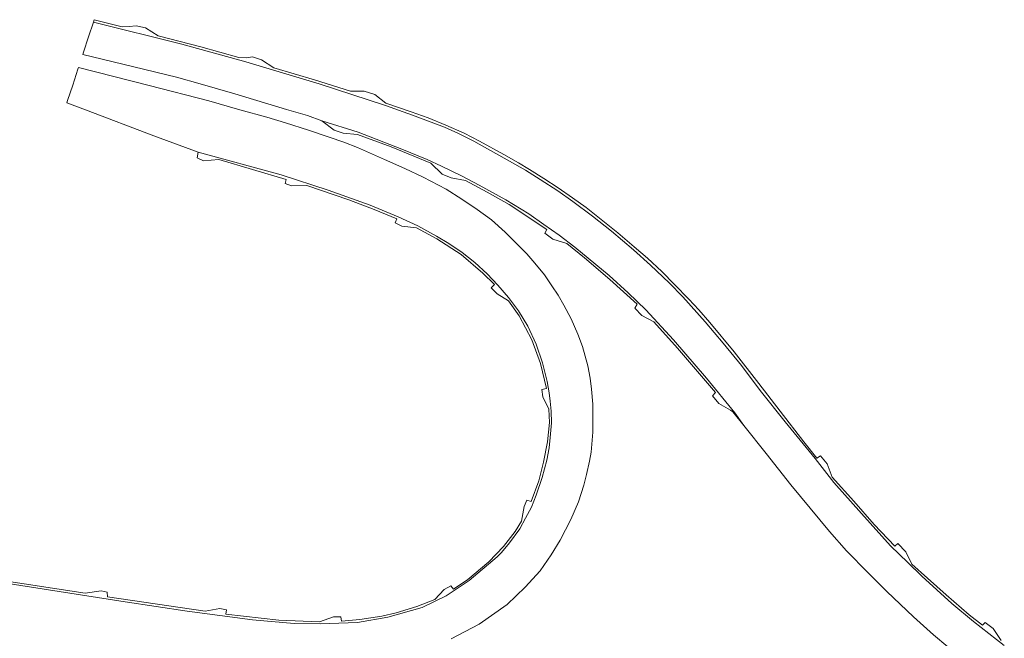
# Model space of a CAD drawing. Extents: x 148869 to 161638, y 453607 to 469810.
# Tile 713 of 1056: x 153554 to 153762, y 468916 to 469047. Entities that reach past the tile are written whole.
import ezdxf

# ---------------------------------------------------------------- set-up
doc = ezdxf.new("R2010")
doc.units = 0
doc.layers.add('B-RO-VH-VERHARDING_GESLOTEN-GV', color=251, linetype='CONTINUOUS', lineweight=18)

msp = doc.modelspace()

# ---------------------------------------------------------------- linework, layer by layer
at = {"layer": 'B-RO-VH-VERHARDING_GESLOTEN-GV', "flags": 128}
for points in [[(153762.44, 468914.41), (153755.88, 468919.49), (153751.33, 468923.32), (153744.98, 468929.1), (153741.98, 468932.02), (153738.33, 468935.52), (153732.14, 468942.36), (153726.32, 468948.97), (153722.3, 468954.04), (153715.96, 468961.83), (153710.68, 468968.5), (153706.71, 468973.76), (153702.8, 468978.54), (153699, 468983.05), (153694.28, 468988.34), (153691.4, 468991.3), (153687.42, 468995.1), (153683.83, 468998.34), (153679.16, 469002.28), (153675.09, 469005.51), (153670.93, 469008.58), (153667.74, 469010.85), (153664.02, 469013.29), (153660.93, 469015.2), (153656.38, 469017.79), (153649.92, 469021.37), (153646.57, 469023.05), (153643.72, 469024.37), (153640.92, 469025.44), (153636.93, 469026.91), (153631.23, 469028.97), (153617.19, 469033.52), (153601.59, 469038.21), (153588.05, 469041.97), (153569.28, 469046.61), (153568.26, 469043.5), (153567.19, 469040.24), (153567.04, 469039.78), (153575.54, 469037.71), (153586.9, 469034.96), (153591.96, 469033.53), (153599.28, 469031.41), (153610.24, 469028.11), (153614.7, 469026.83), (153617.75, 469025.67), (153625.45, 469023.3), (153634.66, 469019.72), (153640.05, 469017.52), (153643.13, 469016.09), (153647.51, 469013.93), (153651.11, 469012.05), (153656.74, 469008.96), (153661.61, 469005.95), (153664.82, 469003.73), (153668.05, 469001.41), (153671.36, 468998.88), (153678.68, 468992.86), (153682.65, 468989.23), (153686.41, 468985.63), (153692.27, 468979.22), (153699.3, 468971.13), (153705.32, 468963.77), (153707.21, 468961.04), (153711.93, 468955.15), (153717.16, 468948.48), (153725.35, 468938.59), (153728.96, 468934.44), (153733.55, 468929.8), (153737.51, 468925.86), (153743.15, 468920.47), (153747.41, 468916.64), (153750.45, 468914.13)], [(153761.8, 468915.43), (153760.09, 468918.02), (153758.36, 468919.3), (153757.8, 468918.69), (153755.02, 468920.91), (153750.08, 468925.13), (153746.14, 468928.68), (153742.82, 468931.64), (153741.56, 468934.26), (153739.89, 468936), (153739.2, 468935.43), (153734.86, 468940.05), (153730.5, 468945.03), (153725.95, 468950.1), (153724.86, 468952.96), (153723.46, 468954.66), (153722.66, 468954.16), (153719.91, 468957.57), (153714.9, 468964.11), (153710.38, 468969.97), (153705.17, 468976.67), (153700.02, 468982.92), (153697.63, 468985.57), (153695.51, 468987.9), (153692.51, 468990.99), (153689.79, 468993.71), (153686.78, 468996.54), (153683.95, 468998.99), (153680.5, 469001.91), (153676.97, 469004.78), (153673.75, 469007.3), (153670.91, 469009.35), (153667.85, 469011.5), (153664.82, 469013.49), (153661.73, 469015.41), (153659.45, 469016.78), (153656.33, 469018.57), (153651.19, 469021.37), (153647.89, 469023.06), (153644.03, 469024.77), (153640.24, 469026.34), (153636.65, 469027.63), (153631.32, 469029.46), (153628.94, 469031.29), (153626.73, 469032.01), (153623.81, 469032.02), (153616.16, 469034.43), (153607.54, 469036.92), (153604.93, 469038.64), (153603.02, 469039.25), (153601.74, 469039.09), (153600.1, 469039.14), (153592.04, 469041.37), (153583.05, 469043.73), (153580.33, 469045.41), (153578.37, 469045.89), (153576.85, 469045.7), (153575.39, 469045.65), (153569.47, 469047.16), (153569.28, 469046.61), (153588.05, 469041.97), (153601.59, 469038.21), (153617.19, 469033.52), (153631.23, 469028.97), (153636.93, 469026.91), (153640.92, 469025.44), (153643.72, 469024.37), (153646.57, 469023.05), (153649.92, 469021.37), (153656.38, 469017.79), (153660.93, 469015.2), (153664.02, 469013.29), (153667.74, 469010.85), (153670.93, 469008.58), (153675.09, 469005.51), (153679.16, 469002.28), (153683.83, 468998.34), (153687.42, 468995.1), (153691.4, 468991.3), (153694.28, 468988.34), (153699, 468983.05), (153702.8, 468978.54), (153706.71, 468973.76), (153710.68, 468968.5), (153715.96, 468961.83), (153722.3, 468954.04), (153726.32, 468948.97), (153732.14, 468942.36), (153738.33, 468935.52), (153741.98, 468932.02), (153744.98, 468929.1), (153751.33, 468923.32), (153755.88, 468919.49), (153762.44, 468914.41)], [(153645.13, 468915.81), (153651.1, 468918.91), (153657.03, 468923.11), (153660.87, 468926.76), (153664, 468930.22), (153666.38, 468933.62), (153668.27, 468936.71), (153670.55, 468941.15), (153672.15, 468944.88), (153673.29, 468948.38), (153673.83, 468950.67), (153674.47, 468953.47), (153674.81, 468955.38), (153675.22, 468959.64), (153675.2, 468962.91), (153675.19, 468965.59), (153674.88, 468968.74), (153674.6, 468971.08), (153674.11, 468973.74), (153672.98, 468977.8), (153672.03, 468980.47), (153670.57, 468983.72), (153669.01, 468986.6), (153667.84, 468988.69), (153666.49, 468990.72), (153664.96, 468993.02), (153662.89, 468995.49), (153661.21, 468997.46), (153658.6, 469000.13), (153656.57, 469002.07), (153653.67, 469004.67), (153650.64, 469006.92), (153647.42, 469009.09), (153644.1, 469011.18), (153639.24, 469013.78), (153635.29, 469015.59), (153631.04, 469017.48), (153625.29, 469020.03), (153622.41, 469021.16), (153619.25, 469022.21), (153614.89, 469023.71), (153610.02, 469025.29), (153606.06, 469026.5), (153600.33, 469028.06), (153593.79, 469029.91), (153581.1, 469033.19), (153566.13, 469036.99), (153566.02, 469036.65), (153564.9, 469033.25), (153563.83, 469030), (153563.68, 469029.52), (153567.58, 469028.05), (153582.1, 469022.53), (153591.51, 469019.04), (153609.12, 469014.21), (153619.08, 469011), (153627.96, 469007.78), (153633.9, 469005.34), (153638.06, 469003.44), (153642.07, 469001.26), (153644.66, 468999.69), (153647.51, 468997.78), (153650.14, 468995.66), (153652.8, 468993.23), (153655.07, 468990.83), (153657.34, 468988.2), (153659.45, 468985.36), (153661.37, 468982.12), (153663.19, 468978.32), (153664.5, 468974.38), (153665.53, 468970.38), (153665.9, 468968), (153666.15, 468966.2), (153666.36, 468964.09), (153666.4, 468961.64), (153666.17, 468958.55), (153665.93, 468956.3), (153665.43, 468953.72), (153664.44, 468950.01), (153663.19, 468946.29), (153662.17, 468943.77), (153660.92, 468941.39), (153659.68, 468939.13), (153657.55, 468936.2), (153655.8, 468934.13), (153654.89, 468933.21), (153648.96, 468928.16), (153644.12, 468924.95), (153639.01, 468922.46), (153631.74, 468920.41), (153625.27, 468919.29), (153617.37, 468918.99), (153611.87, 468919.02), (153603.02, 468919.81), (153589.17, 468921.7), (153576.01, 468923.64), (153550.26, 468927.65)], [(153550.26, 468927.65), (153576.01, 468923.64), (153589.17, 468921.7), (153603.02, 468919.81), (153611.87, 468919.02), (153617.37, 468918.99), (153625.27, 468919.29), (153631.74, 468920.41), (153639.01, 468922.46), (153644.12, 468924.95), (153648.96, 468928.16), (153654.89, 468933.21), (153655.8, 468934.13), (153657.55, 468936.2), (153659.68, 468939.13), (153660.92, 468941.39), (153662.17, 468943.77), (153663.19, 468946.29), (153664.44, 468950.01), (153665.43, 468953.72), (153665.93, 468956.3), (153666.17, 468958.55), (153666.4, 468961.64), (153666.36, 468964.09), (153666.15, 468966.2), (153665.9, 468968), (153665.53, 468970.38), (153664.5, 468974.38), (153663.19, 468978.32), (153661.37, 468982.12), (153659.45, 468985.36), (153657.34, 468988.2), (153655.07, 468990.83), (153652.8, 468993.23), (153650.14, 468995.66), (153647.51, 468997.78), (153644.66, 468999.69), (153642.07, 469001.26), (153638.06, 469003.44), (153633.9, 469005.34), (153627.96, 469007.78), (153619.08, 469011), (153609.12, 469014.21), (153591.51, 469019.04), (153591.3, 469017.86), (153592.66, 469017.23), (153595.85, 469017.51), (153610.14, 469013.25), (153609.92, 469012.41), (153611.32, 469011.92), (153614.53, 469011.98), (153623.42, 469008.95), (153628.82, 469006.89), (153633.65, 469004.89), (153633.26, 469004.06), (153634.7, 469003.38), (153637.78, 469002.98), (153642.14, 469000.66), (153647.3, 468997.33), (153651.85, 468993.41), (153654.31, 468990.98), (153653.63, 468990.27), (153654.89, 468988.97), (153657.3, 468987.49), (153659.54, 468984.34), (153662.26, 468979.23), (153664.08, 468974.22), (153665.33, 468968.88), (153664.4, 468968.68), (153664.56, 468967.13), (153665.83, 468964.53), (153665.99, 468961.73), (153665.6, 468957.6), (153664.76, 468953.29), (153663.74, 468949.31), (153662.13, 468944.92), (153661.21, 468945.2), (153660.63, 468943.91), (153660.07, 468940.74), (153658.72, 468938.58), (153656.28, 468935.4), (153653.12, 468932.12), (153648.66, 468928.38), (153645.65, 468926.37), (153645.11, 468927.04), (153643.66, 468926.29), (153641.65, 468924.18), (153637.87, 468922.69), (153633.52, 468921.34), (153630.46, 468920.62), (153625.77, 468919.87), (153621.87, 468919.52), (153621.77, 468920.47), (153620.2, 468920.46), (153617.24, 468919.42), (153608.58, 468919.77), (153597.36, 468921.02), (153597.49, 468921.97), (153596.11, 468922.25), (153592.96, 468921.65), (153572.27, 468924.73), (153572.21, 468925.73), (153570.93, 468926.01), (153567.52, 468925.49), (153547.61, 468928.53)]]:
    msp.add_lwpolyline(points, dxfattribs=at)
msp.add_lwpolyline([(153617.75, 469025.67), (153620.34, 469023.72), (153622.23, 469023.07), (153625.26, 469022.83), (153632.42, 469020.16), (153640.81, 469016.73), (153643.27, 469014.41), (153645.17, 469013.59), (153648.18, 469013.05), (153652.8, 469010.6), (153657.42, 469007.92), (153665.41, 469002.66), (153664.98, 469001.87), (153666.74, 469000.61), (153669.67, 468999.69), (153673.41, 468996.65), (153678.82, 468992.07), (153684.62, 468986.79), (153684.08, 468985.96), (153685.6, 468984.41), (153688.12, 468983.09), (153693.14, 468977.5), (153701.22, 468968.08), (153700.53, 468967.35), (153701.94, 468965.72), (153702.41, 468965.45), (153704.36, 468964.34), (153704.84, 468963.99), (153707.21, 468961.04), (153705.32, 468963.77), (153699.3, 468971.13), (153692.27, 468979.22), (153686.41, 468985.63), (153682.65, 468989.23), (153678.68, 468992.86), (153671.36, 468998.88), (153668.05, 469001.41), (153664.82, 469003.73), (153661.61, 469005.95), (153656.74, 469008.96), (153651.11, 469012.05), (153647.51, 469013.93), (153643.13, 469016.09), (153640.05, 469017.52), (153634.66, 469019.72), (153625.45, 469023.3)], close=True, dxfattribs=at)

doc.saveas('drawing.dxf')
